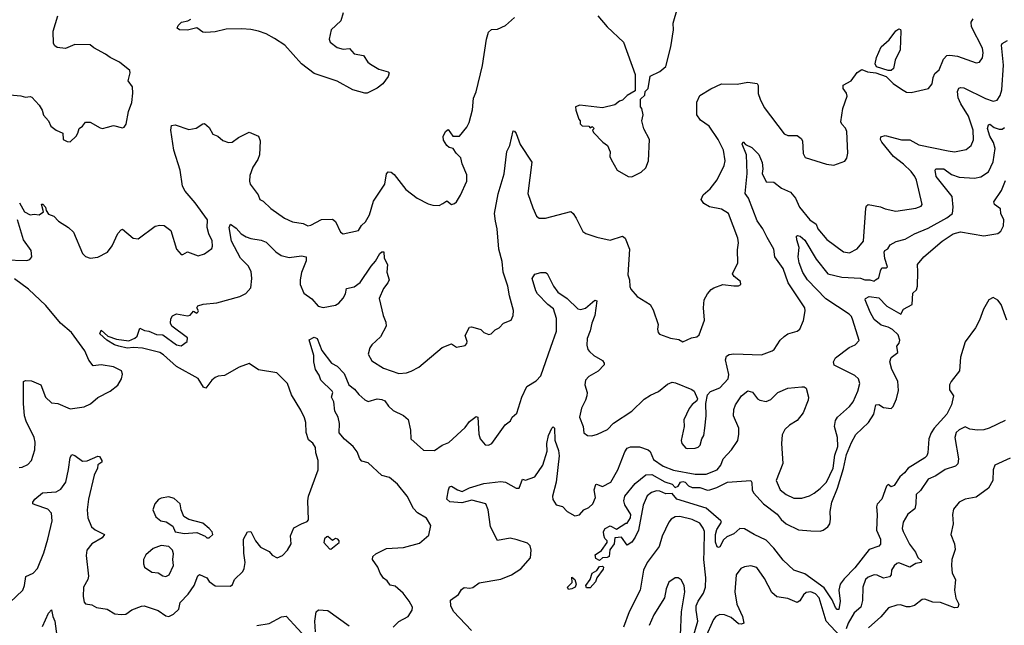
# Model space of a CAD drawing. Extents: x 1690054 to 1842981, y 782881 to 914114.
# Tile 504 of 656: x 1827698 to 1834078, y 792598 to 796520. Entities that reach past the tile are written whole.
import ezdxf

# ---------------------------------------------------------------- set-up
doc = ezdxf.new("R2010")
doc.units = 0

msp = doc.modelspace()

# ---------------------------------------------------------------- linework, layer by layer
at = {"layer": '0CON10XD'}
for points in [[(1831445, 796545.8), (1831505, 796473.3), (1831610, 796375), (1831686.7, 796165), (1831685, 796060), (1831635, 796030), (1831605, 796000), (1831585, 795992.5), (1831555, 795968.8), (1831475, 795950), (1831327, 795967), (1831300, 795955), (1831302.5, 795935), (1831320, 795875), (1831330, 795865), (1831330, 795845), (1831343.6, 795833.6), (1831385, 795830), (1831395, 795820), (1831408.3, 795828.3), (1831420, 795815), (1831410, 795805), (1831415, 795790), (1831477, 795727), (1831507.5, 795705), (1831523.3, 795665), (1831522.5, 795635), (1831530, 795615), (1831570, 795545), (1831640, 795505), (1831665, 795503.3), (1831725, 795532.5), (1831755, 795560), (1831772.5, 795605), (1831778.8, 795745), (1831743, 795813), (1831730, 795865), (1831737.5, 795905), (1831730, 795945), (1831720, 795955), (1831720, 796005), (1831748.3, 796031.7), (1831750, 796055), (1831770, 796075), (1831782.5, 796155), (1831846.1, 796183.9), (1831883.9, 796216.1), (1831917.8, 796345), (1831934.3, 796455), (1831932.7, 796497.3), (1831961.2, 796595)], [(1827634.6, 792745.4), (1827718.8, 792825), (1827730, 792855), (1827738.8, 792915), (1827785, 792934.5), (1827812.5, 792965), (1827855, 793068), (1827880, 793155), (1827907.5, 793275), (1827904.4, 793324.4), (1827880, 793350), (1827797.5, 793377.5), (1827783.3, 793385), (1827784, 793395), (1827795.6, 793415), (1827845, 793456.4), (1827935, 793462.2), (1827965, 793479.2), (1827997.1, 793525), (1828013.8, 793606.2), (1828024.4, 793685.6), (1828035, 793703.3), (1828055, 793698), (1828105, 793660.8), (1828135, 793663.1), (1828205, 793694.2), (1828215, 793691.2), (1828230, 793665), (1828230, 793655), (1828205, 793637.5), (1828202, 793615), (1828180.2, 793569.8), (1828143.1, 793415), (1828134.6, 793345.4), (1828139.6, 793295), (1828162.5, 793235), (1828186, 793216), (1828248, 793185), (1828232.9, 793165), (1828165.6, 793125), (1828133.3, 793085), (1828129.7, 793049.7), (1828144.1, 792915.9), (1828140, 792895), (1828112.5, 792845), (1828108.6, 792785), (1828115, 792747.5), (1828125, 792736.7), (1828165, 792730), (1828195, 792713.8), (1828265, 792702.9), (1828315, 792672), (1828355, 792667.5), (1828385, 792670), (1828425, 792698.6), (1828487.6, 792722.4), (1828505, 792724.4), (1828595, 792692.7), (1828645, 792659.4), (1828665, 792655.8), (1828695, 792669.2), (1828728.4, 792701.6), (1828736.9, 792745), (1828789.5, 792800.5), (1828828.8, 792855), (1828852.1, 792917.9), (1828862.2, 792927.8), (1828910.8, 792905), (1828925, 792881.9), (1828965, 792852.5), (1829065, 792851.2), (1829077, 792863), (1829090, 792895), (1829142.8, 792947.2), (1829152.2, 792965), (1829159.5, 793005), (1829149.6, 793065), (1829147.3, 793155), (1829175, 793204.3), (1829195.4, 793205.4), (1829225, 793145.8), (1829259.2, 793105), (1829315.4, 793075.4), (1829335, 793051.2), (1829365.9, 793034.1), (1829400.5, 793049.5), (1829433.3, 793085), (1829458.1, 793125), (1829452.3, 793177.7), (1829475, 793228.8), (1829524.2, 793255.8), (1829560.7, 793269.3), (1829569.3, 793280.7), (1829565.6, 793405), (1829570, 793435), (1829632.2, 793605), (1829632.1, 793665), (1829616.7, 793715), (1829615, 793750), (1829596.7, 793776.7), (1829568.9, 793798.9), (1829555, 793847.5), (1829551.7, 793911.7), (1829542.5, 793942.5), (1829520.3, 793990.3), (1829459.7, 794089.7), (1829432.9, 794165), (1829365, 794233.8), (1829245, 794253.3), (1829185, 794292.5), (1829121.1, 794268.9), (1829025, 794216), (1828985, 794212), (1828965, 794203.5), (1828942.1, 794185), (1828905, 794134.4), (1828889.3, 794139.3), (1828855.3, 794195.3), (1828713.1, 794273.1), (1828629.1, 794349.1), (1828605, 794364.1), (1828493.3, 794393.3), (1828435, 794398), (1828395, 794392.1), (1828341.2, 794405), (1828312, 794415), (1828262.9, 794445), (1828218, 794485), (1828225, 794510), (1828269.6, 794469.6), (1828325, 794451.1), (1828405, 794440), (1828443.2, 794456.8), (1828459.1, 794470.9), (1828477.5, 794522.5), (1828506.8, 794506.8), (1828535, 794502.9), (1828585, 794480.8), (1828625, 794479.2), (1828714.7, 794414.7), (1828745, 794407.1), (1828783.3, 794435), (1828785, 794460), (1828683.3, 794535), (1828676, 794555), (1828677.3, 794582.7), (1828688.3, 794601.7), (1828714, 794616), (1828785, 794603.1), (1828803, 794607), (1828825, 794632.5), (1828845, 794620), (1828853.3, 794625), (1828856.9, 794635), (1828846.2, 794655), (1828853.2, 794666.8), (1828886.9, 794676.9), (1828975, 794687.3), (1829125, 794726.4), (1829163.8, 794746.2), (1829195, 794783.8), (1829203.1, 794845), (1829198.3, 794888.3), (1829177.5, 794925), (1829129.5, 794975), (1829070.8, 795085), (1829055.5, 795174.5), (1829064, 795196), (1829099.6, 795169.6), (1829133.2, 795133.2), (1829165, 795114.2), (1829195, 795102.2), (1829262.9, 795092.9), (1829295, 795078.8), (1829356.7, 795016.7), (1829393, 794993), (1829445, 794980), (1829525, 794990), (1829553.3, 794985), (1829555, 794957.5), (1829525, 794883.3), (1829515.4, 794834.6), (1829514.5, 794805), (1829538.6, 794748.6), (1829591.8, 794711.8), (1829632, 794665), (1829665, 794655.6), (1829745, 794671.1), (1829766.2, 794683.8), (1829795, 794715.8), (1829810, 794745), (1829815, 794778.6), (1829865, 794790), (1829905, 794817.8), (1829975, 794922.9), (1830004.5, 794955.5), (1830030.8, 795005), (1830045, 795016.2), (1830056.7, 795016.7), (1830060.5, 794975), (1830080.8, 794935), (1830078, 794885), (1830092.9, 794835), (1830084.3, 794815), (1830055, 794778.8), (1830026.2, 794715), (1830053.1, 794605), (1830070.2, 794560.2), (1830072.5, 794535), (1830035, 794465.6), (1829978.8, 794415), (1829966.1, 794393.9), (1829956.2, 794355), (1829980, 794310), (1830055, 794264.3), (1830155, 794228.9), (1830205, 794233.8), (1830235.5, 794244.5), (1830285, 794270), (1830435, 794396.7), (1830495, 794420), (1830529.3, 794399.3), (1830585, 794411.1), (1830596.3, 794423.7), (1830597.9, 794435), (1830584.2, 794475.8), (1830611.7, 794528.3), (1830625, 794531.2), (1830665, 794521.2), (1830685, 794513.3), (1830705, 794493.8), (1830737.7, 794482.3), (1830753.6, 794486.4), (1830778.3, 794511.7), (1830805.6, 794524.4), (1830833.3, 794555), (1830882.5, 794575), (1830896.1, 794603.9), (1830897.3, 794637.3), (1830870.9, 794730.9), (1830860.6, 794795), (1830830, 794885), (1830823.8, 794953.8), (1830802.3, 795035), (1830791.8, 795165), (1830780.9, 795215), (1830774.5, 795265), (1830798.3, 795391.7), (1830837.2, 795522.8), (1830853.9, 795666.1), (1830873.8, 795705), (1830895, 795800), (1830905, 795797.5), (1830915, 795782.5), (1830941.7, 795711.7), (1831016.8, 795596.8), (1830991.5, 795395), (1831021.9, 795301.9), (1831047.6, 795247.6), (1831065, 795234.6), (1831105, 795233.8), (1831268.5, 795278.5), (1831285, 795266), (1831304.4, 795235), (1831347.9, 795147.9), (1831365.6, 795135.6), (1831438.3, 795111.7), (1831525, 795091.4), (1831605, 795117.1), (1831622, 795105), (1831649.4, 795035), (1831637.7, 794867.7), (1831650, 794835), (1831651.7, 794791.7), (1831658.8, 794775), (1831698.3, 794728.3), (1831782.5, 794675), (1831801.7, 794641.7), (1831834, 794545), (1831830, 794515), (1831834.4, 794494.4), (1831844, 794484), (1831915, 794457.5), (1831968.8, 794448.8), (1831995, 794433.8), (1832051.1, 794458.9), (1832085, 794466.9), (1832100.4, 794479.6), (1832134.3, 794575), (1832128, 794655), (1832133.8, 794705), (1832154, 794745), (1832177.9, 794772.1), (1832195.7, 794784.3), (1832255, 794806.2), (1832325, 794797.5), (1832355, 794797.5), (1832370, 794805), (1832367.5, 794825), (1832327, 794857), (1832317.5, 794875), (1832352, 794945), (1832348.6, 795028.6), (1832354.5, 795075), (1832351.2, 795105), (1832290.5, 795265), (1832245, 795292.2), (1832168.2, 795308.2), (1832130.5, 795330.5), (1832114.4, 795355), (1832127.1, 795385), (1832171.4, 795425), (1832216.7, 795483.3), (1832262.1, 795575), (1832269.3, 795605), (1832258, 795675), (1832223.6, 795745), (1832165, 795831.4), (1832110.2, 795870.2), (1832085.7, 795905), (1832085.6, 795985), (1832105, 796028.6), (1832176.6, 796073.4), (1832245, 796104), (1832347.4, 796102.6), (1832415, 796115.6), (1832476.2, 796106.2), (1832482, 796095), (1832482.8, 796042.8), (1832495.6, 796005), (1832522, 795952), (1832651.3, 795781.3), (1832675, 795770.6), (1832735, 795770), (1832761.7, 795751.7), (1832770, 795735), (1832773.9, 795653.9), (1832788.3, 795628.3), (1832925, 795584.4), (1832972.7, 795577.3), (1833045.6, 795604.4), (1833057.4, 795622.6), (1833063.1, 795655), (1833058.2, 795795), (1833048.7, 795818.7), (1833024.2, 795844.2), (1833019.5, 795859.5), (1833031.9, 795945), (1833060, 796025), (1833055.6, 796045), (1833032.9, 796075), (1833033, 796097), (1833086.5, 796123.5), (1833125, 796178.8), (1833155, 796198), (1833192.4, 796182.4), (1833245.2, 796175.2), (1833312.5, 796152.5), (1833357.6, 796107.6), (1833411.1, 796071.1), (1833445, 796051.2), (1833475, 796048.8), (1833587.5, 796075), (1833611.2, 796105), (1833617.5, 796145), (1833628.6, 796171.4), (1833656.4, 796195), (1833684.7, 796265.3), (1833705, 796287.5), (1833725, 796290.4), (1833775, 796282.9), (1833895, 796240.8), (1833916.7, 796245), (1833937.4, 796272.6), (1833941.9, 796305), (1833936.4, 796335), (1833864.3, 796475), (1833864, 796505), (1833876, 796525)], [(1827635, 796033.1), (1827705, 796028.1), (1827735, 796018.6), (1827765, 796023.8), (1827777.7, 796017.7), (1827825, 795966.7), (1827844, 795935), (1827851.8, 795901.8), (1827884.3, 795864.3), (1827899.8, 795829.8), (1827935, 795803.8), (1827977.5, 795785), (1827980, 795745), (1828005, 795731.2), (1828025, 795730), (1828064.2, 795765.8), (1828075.8, 795784.2), (1828082.5, 795815), (1828105, 795831.2), (1828125, 795857.5), (1828155, 795856.2), (1828218.8, 795818.8), (1828235, 795815.8), (1828267.5, 795825), (1828305, 795834.2), (1828365, 795818.8), (1828375.9, 795824.1), (1828387.3, 795842.7), (1828404, 795925), (1828425.5, 795984.5), (1828430.8, 796045), (1828428, 796085), (1828400, 796125), (1828413.3, 796175), (1828410.7, 796190.7), (1828345, 796245.8), (1828284.5, 796274.5), (1828255, 796296.7), (1828177.5, 796337.5), (1828155, 796357.1), (1828055, 796358.8), (1827995, 796333.8), (1827940.5, 796340.5), (1827925, 796350), (1827918, 796365), (1827914.3, 796445), (1827944.2, 796545.8)], [(1828945, 795087.5), (1828923.6, 795133.6), (1828912.5, 795175), (1828914.4, 795225), (1828835.6, 795335), (1828770.2, 795410.2), (1828752.6, 795442.6), (1828737.9, 795545), (1828697.5, 795675), (1828678, 795805), (1828682.5, 795835), (1828705, 795838.8), (1828795, 795810), (1828842.3, 795817.7), (1828885, 795846.7), (1828895, 795847.5), (1828925, 795822.5), (1828949.5, 795779.5), (1828982.5, 795765), (1829015, 795738.8), (1829050, 795725), (1829075, 795726.2), (1829115, 795758), (1829185, 795792.5), (1829245.6, 795765.6), (1829256.9, 795735), (1829252.5, 795645), (1829241.5, 795615), (1829209.4, 795565), (1829189.1, 795510.9), (1829186.9, 795475), (1829191.9, 795455), (1829242.9, 795385), (1829253.1, 795355), (1829275, 795344.5), (1829325, 795297.8), (1829413.8, 795233.8), (1829465, 795211.1), (1829535, 795200), (1829565, 795184.2), (1829585, 795188.6), (1829653.6, 795226.4), (1829725, 795228.6), (1829745, 795213.8), (1829777.1, 795145), (1829795, 795132.2), (1829893.8, 795155), (1829913.2, 795186.8), (1829938, 795212), (1829963.8, 795256.2), (1829991.1, 795345), (1830064.3, 795455), (1830075, 795522.5), (1830085.6, 795534.4), (1830105, 795533.1), (1830125, 795516.9), (1830200.7, 795420.7), (1830274.5, 795364.5), (1830345, 795327.5), (1830375, 795320), (1830415, 795316.2), (1830440.8, 795329.2), (1830465, 795346.7), (1830495, 795323.8), (1830515, 795329.2), (1830529.1, 795340.9), (1830555, 795383.3), (1830594.4, 795475), (1830595.6, 795515), (1830565, 795586.7), (1830556, 795626), (1830526, 795655), (1830506.2, 795685), (1830481.7, 795691.7), (1830466.7, 795705), (1830445, 795740), (1830443, 795763), (1830457.5, 795795), (1830475, 795810), (1830505, 795766), (1830547.5, 795765), (1830595.5, 795824.5), (1830610.8, 795855), (1830633, 795937), (1830638.8, 796011.2), (1830655, 796052.5), (1830697.4, 796222.6), (1830721.9, 796395), (1830735, 796440), (1830755, 796456), (1830795, 796458.8), (1830845, 796483.3), (1830905, 796533.3)], [(1829794.4, 796565), (1829777.9, 796512.1), (1829716.1, 796453.9), (1829703.8, 796395), (1829710, 796375), (1829755, 796340), (1829795, 796330), (1829835, 796333.8), (1829865, 796299.5), (1829925, 796288.8), (1829954.4, 796244.4), (1829971.2, 796231.2), (1830025, 796200), (1830085, 796182.5), (1830092.5, 796175), (1830085, 796152.5), (1830050, 796105), (1830014.1, 796075.9), (1829950, 796045), (1829935, 796043.8), (1829855.7, 796065.7), (1829755, 796122.5), (1829605, 796172.5), (1829525, 796233.3), (1829415.6, 796355), (1829349.4, 796399.4), (1829295, 796427.7), (1829244.4, 796445.6), (1829195, 796457.5), (1829138, 796462), (1829035, 796458.6), (1828965, 796440.8), (1828905, 796436.9), (1828885, 796440), (1828845, 796466.9), (1828785, 796452), (1828733.9, 796453.9), (1828717.5, 796465), (1828725, 796482.5), (1828747.5, 796505), (1828787.3, 796512.7), (1828805.9, 796524.1)], [(1833325, 796190.7), (1833249.2, 796215), (1833241.1, 796235), (1833250, 796275), (1833279.6, 796345), (1833331.1, 796388.9), (1833375, 796448.6), (1833395, 796461.2), (1833405, 796456.7), (1833408, 796445), (1833402.3, 796325), (1833371.5, 796258.5), (1833360.9, 796205), (1833345, 796190.8), (1833325, 796190.7)], [(1833715, 795671.5), (1833755, 795663.5), (1833830.7, 795679.3), (1833864.2, 795705), (1833878.9, 795741.1), (1833875.3, 795805), (1833846.2, 795895), (1833796.2, 795975), (1833778.4, 796015), (1833775.4, 796054.6), (1833784.1, 796075.9), (1833795, 796081.5), (1833815, 796079.6), (1833955, 796010), (1834005, 795991.8), (1834031.9, 795998.1), (1834051.2, 796028.8), (1834061.1, 796065), (1834073.5, 796225), (1834059.4, 796355), (1834065, 796366), (1834097.5, 796385)], [(1830626.2, 792565), (1830508.3, 792688.3), (1830492, 792725), (1830489.3, 792760.7), (1830541.7, 792798.3), (1830560.7, 792829.3), (1830578.3, 792841.7), (1830615, 792837.5), (1830635, 792843.3), (1830675, 792874), (1830815, 792895.7), (1830885, 792924.6), (1830945, 792963.3), (1831007.5, 793035), (1831013.2, 793085), (1831005, 793112.5), (1830988.9, 793128.9), (1830920.5, 793150.5), (1830875, 793161.5), (1830795, 793147.5), (1830749.2, 793235), (1830734.2, 793345), (1830717.7, 793385), (1830628, 793408), (1830561.9, 793391.9), (1830485, 793398.2), (1830465.7, 793415), (1830476.2, 793475), (1830484, 793495), (1830495, 793500), (1830535, 793474.2), (1830565, 793464.3), (1830612.4, 793487.6), (1830705, 793516.8), (1830815, 793528.9), (1830845, 793525.5), (1830915, 793485.8), (1830933.9, 793486.1), (1830955, 793543.8), (1830975, 793536.9), (1831035, 793559.5), (1831088.8, 793635), (1831116.1, 793725), (1831114.2, 793775), (1831123.5, 793826.5), (1831145, 793874.3), (1831155, 793882.5), (1831164.4, 793874.4), (1831166.4, 793796.4), (1831189.3, 793729.3), (1831194.6, 793695), (1831174.7, 793525.3), (1831150.6, 793435), (1831152.6, 793412.6), (1831175, 793378.8), (1831215, 793367.5), (1831244.4, 793334.4), (1831295, 793306.7), (1831325.8, 793314.2), (1831354.2, 793345.8), (1831385, 793361.2), (1831411.2, 793385), (1831429.2, 793425), (1831420.9, 793475), (1831430.5, 793509.5), (1831435, 793512.5), (1831475, 793496), (1831527.5, 793525), (1831574.5, 793605), (1831618.1, 793721.9), (1831634, 793746), (1831656, 793754), (1831713.5, 793753.5), (1831770.8, 793735), (1831783.4, 793723.4), (1831805, 793672.1), (1831867.8, 793627.8), (1831935, 793602.1), (1832075, 793576.7), (1832145, 793576.7), (1832216.7, 793605), (1832242.1, 793635), (1832257.1, 793675), (1832310.6, 793735), (1832350.5, 793795), (1832358.2, 793835), (1832357.5, 793875), (1832322.9, 793955), (1832325.8, 793995), (1832337.1, 794025), (1832375.5, 794084.5), (1832415, 794117.1), (1832446.8, 794106.8), (1832478.8, 794065), (1832493.3, 794055), (1832535, 794047.1), (1832565, 794060), (1832611.2, 794105), (1832675, 794134), (1832765, 794143.3), (1832781.7, 794141.7), (1832793, 794133), (1832808.8, 794075), (1832808, 794055), (1832774, 793975), (1832736.2, 793925), (1832685, 793893.1), (1832655, 793865.6), (1832638.6, 793831.4), (1832633.8, 793775), (1832641.9, 793645), (1832598.8, 793535), (1832624.5, 793474.5), (1832665.4, 793445.4), (1832715, 793421.9), (1832765, 793422.2), (1832815, 793437.3), (1832845, 793454.5), (1832885, 793483.6), (1832925, 793525.4), (1832968.3, 793615), (1832980.4, 793699.6), (1832998.4, 793755), (1832997.3, 793815), (1832978.5, 793885), (1832983.5, 793925), (1832996.9, 793945), (1833074.2, 794015), (1833098.6, 794045), (1833128.9, 794115), (1833141.4, 794165), (1833133.8, 794195), (1833110, 794215), (1832975, 794283.3), (1832972, 794305), (1832985, 794331.2), (1833072.4, 794397.6), (1833111.9, 794415), (1833137.6, 794442.4), (1833097.3, 794575), (1833087.7, 794597.7), (1833073.1, 794613.1), (1832922, 794712), (1832802.2, 794835), (1832772.9, 794882.9), (1832748.3, 794945), (1832743.1, 794985), (1832747.8, 795045), (1832732.5, 795095), (1832731.5, 795118.5), (1832737.5, 795122.5), (1832755, 795118.2), (1832785, 795091.5), (1832859.2, 794969.2), (1832934.8, 794874.8), (1833025, 794852.5), (1833145, 794845.9), (1833175, 794834.6), (1833205.6, 794835.6), (1833235, 794827.5), (1833242.5, 794835), (1833265, 794847.5), (1833275.4, 794894.6), (1833285, 794912), (1833315, 794913.1), (1833320.6, 794919.4), (1833303.1, 794973.1), (1833300, 795015), (1833304.6, 795025.4), (1833323.1, 795036.9), (1833337.5, 795062.5), (1833377.1, 795082.9), (1833435, 795097.9), (1833495, 795132.9), (1833585, 795170.7), (1833705, 795236), (1833741.1, 795265), (1833746, 795305), (1833740.5, 795375), (1833636.1, 795505), (1833630.8, 795545), (1833635, 795553.3), (1833685, 795555.3), (1833736.7, 795516.7), (1833785, 795500), (1833884.7, 795494.7), (1833925, 795503.3), (1833975.6, 795535), (1834005, 795598.8), (1834018.9, 795685), (1834008.6, 795725), (1833984.5, 795765.5), (1833969.2, 795815), (1833975, 795840), (1833985, 795842.9), (1834012.4, 795822.4), (1834045, 795812), (1834065, 795811.5), (1834078.4, 795821.6)], [(1830117.1, 792585), (1830155, 792622.9), (1830216.2, 792655), (1830242, 792695), (1830242.5, 792715), (1830221.9, 792755), (1830183.5, 792805), (1830130.9, 792850.9), (1830097.8, 792857.8), (1830078.9, 792885), (1830055, 792903.1), (1830033.5, 792935), (1830019.4, 792975), (1829985, 793023.3), (1829987, 793043), (1830005, 793060), (1830075, 793094.4), (1830185, 793101.2), (1830289.5, 793130.5), (1830348.8, 793181.2), (1830362.5, 793245), (1830335, 793291.5), (1830276.5, 793326.5), (1830250.5, 793355), (1830208.4, 793435), (1830145, 793512.9), (1830095, 793555.7), (1830045, 793567.5), (1829955, 793650.4), (1829915, 793660.9), (1829900.9, 793675), (1829885, 793720.8), (1829858.5, 793755), (1829803.1, 793803.1), (1829767.5, 793845), (1829769.7, 793905), (1829760.9, 793945), (1829739.5, 793985), (1829733.8, 794045), (1829718.9, 794075), (1829727.2, 794105), (1829723.2, 794115), (1829650, 794185), (1829638.8, 794218.8), (1829615.4, 794255.4), (1829602.9, 794305), (1829604.4, 794345), (1829574.2, 794445.8), (1829605, 794464), (1829625.5, 794455.5), (1829655, 794378), (1829718.1, 794295), (1829755, 794277.1), (1829799.5, 794229.5), (1829830, 794155), (1829867, 794127), (1829895, 794092.5), (1829935, 794057.1), (1829955, 794048.1), (1830015, 794064.3), (1830045, 794060.6), (1830065, 794050.8), (1830087.6, 794017.6), (1830118.3, 793988.3), (1830185, 793956.7), (1830215, 793930), (1830231.2, 793861.2), (1830233.3, 793805), (1830315, 793732.7), (1830385, 793730.8), (1830435, 793765.6), (1830478.9, 793781.1), (1830585, 793878.6), (1830612.4, 793917.6), (1830655, 793951.2), (1830665.8, 793945), (1830673.3, 793835), (1830682.5, 793805), (1830715, 793766.7), (1830735, 793763.8), (1830756.2, 793775), (1830843.3, 793896.7), (1830878.2, 793921.8), (1830890, 793945), (1830919.2, 793970.8), (1830951.5, 794075), (1830983.3, 794145), (1831045, 794181.5), (1831075.8, 794214.2), (1831139.7, 794400.3), (1831177, 794503), (1831176.1, 794585), (1831157.8, 794647.8), (1831120.7, 794675), (1831053.9, 794745), (1831041.8, 794765), (1831018.8, 794845), (1831035, 794872.5), (1831075, 794882.5), (1831105, 794882.5), (1831116.4, 794876.4), (1831157.1, 794795), (1831185.4, 794755.4), (1831245, 794714.3), (1831315, 794647.5), (1831335, 794644.2), (1831365, 794652), (1831425, 794703.3), (1831438.6, 794698.6), (1831425.4, 794605), (1831404.4, 794555), (1831394.5, 794505.5), (1831375.8, 794455), (1831372.7, 794412.7), (1831378.8, 794385), (1831390.3, 794370.3), (1831418.8, 794345), (1831473.5, 794313.5), (1831485.8, 794295), (1831484.2, 794285), (1831445.3, 794244.7), (1831385, 794209.2), (1831364.2, 794185), (1831360, 794155), (1831375.8, 794105), (1831372, 794085), (1831364, 794055), (1831337.5, 794005), (1831325.8, 793945), (1831349.2, 793885), (1831354.2, 793845), (1831377.6, 793827.6), (1831405, 793824.4), (1831442.5, 793835), (1831505.8, 793865), (1831545, 793907.1), (1831664, 793985), (1831745, 794061.9), (1831785, 794089.4), (1831837.8, 794112.2), (1831895, 794159.2), (1831925, 794171.9), (1831948.3, 794168.3), (1832054.1, 794124.1), (1832067.5, 794115), (1832090, 794065), (1832085, 794052.5), (1832055, 794028), (1832035, 794002), (1832002, 793928), (1832004.4, 793885), (1831983.6, 793795), (1831988.1, 793775), (1832015, 793745.8), (1832025, 793742.9), (1832075, 793744.3), (1832095, 793752), (1832106.3, 793763.7), (1832117.8, 793805), (1832132, 793828), (1832137.1, 793875), (1832146, 793954), (1832144.3, 794035), (1832155, 794090), (1832175, 794111.4), (1832235, 794136.9), (1832289.5, 794195), (1832292, 794222), (1832272.3, 794317.7), (1832278.8, 794341.2), (1832295, 794350.8), (1832325, 794356.7), (1832505, 794350), (1832573.3, 794375), (1832587.5, 794385), (1832626.2, 794443.8), (1832651.5, 794468.5), (1832675.4, 794484.6), (1832736.1, 794503.9), (1832752, 794515), (1832777.3, 794572.7), (1832788.6, 794635), (1832785.7, 794655), (1832676.3, 794816.3), (1832645, 794908), (1832592, 794985), (1832584.4, 795035), (1832540.3, 795110.3), (1832513.3, 795165), (1832476.6, 795216.6), (1832420.4, 795365), (1832398.5, 795395), (1832410.8, 795525), (1832407.3, 795645), (1832379.2, 795715), (1832385, 795730), (1832401.3, 795711.3), (1832442.4, 795692.4), (1832486.9, 795646.9), (1832508.2, 795595), (1832514, 795555), (1832509.2, 795525), (1832535, 795470.7), (1832585, 795466.9), (1832635, 795428.9), (1832692.4, 795402.4), (1832724.3, 795365), (1832751.1, 795305), (1832817.1, 795225), (1832858.2, 795195), (1832870, 795165), (1832927, 795097), (1833035, 795016.9), (1833075, 795010), (1833123.7, 795036.3), (1833165, 795086.7), (1833181.2, 795298.8), (1833185.3, 795314.7), (1833195, 795322.9), (1833275, 795308.6), (1833305, 795295.6), (1833375, 795281.1), (1833505, 795298.6), (1833538.2, 795311.8), (1833545, 795322.5), (1833509.9, 795479.9), (1833498.8, 795505), (1833475, 795536.5), (1833425, 795584.5), (1833360.9, 795635), (1833285, 795726.7), (1833275.5, 795745), (1833278.3, 795761.7), (1833305, 795770.5), (1833412.6, 795742.6), (1833465, 795741.4), (1833525, 795710), (1833715, 795671.5)], [(1831685, 793168), (1831665, 793136.2), (1831635, 793117.5), (1831598.3, 793168.3), (1831554.6, 793165.4), (1831548.9, 793125), (1831522.8, 793087.2), (1831516.7, 793043.3), (1831505, 793036.5), (1831475, 793035.8), (1831455, 793018.5), (1831431.3, 793031.3), (1831426.4, 793053.6), (1831467.1, 793082.9), (1831505.3, 793134.7), (1831505.3, 793145.3), (1831490.3, 793160.3), (1831482.6, 793182.6), (1831481, 793205), (1831490.7, 793225), (1831525, 793243.1), (1831565, 793220.8), (1831625, 793260), (1831635, 793260), (1831656, 793295), (1831658, 793315), (1831618, 793378), (1831612.5, 793405), (1831619, 793435), (1831685, 793516.5), (1831755, 793571.8), (1831795, 793574.7), (1831878.1, 793528.1), (1831925, 793511.8), (1831945, 793491.4), (1831965, 793499.7), (1831980, 793525), (1831995, 793529.4), (1832010.4, 793525), (1832031.3, 793501.3), (1832055, 793490), (1832105, 793490.7), (1832155, 793472.2), (1832170, 793475), (1832215, 793489.5), (1832285, 793525.7), (1832435, 793535.8), (1832442.9, 793522.9), (1832444.7, 793475), (1832453.4, 793455), (1832517.5, 793385), (1832607, 793317), (1832632.2, 793282.2), (1832665, 793255.9), (1832745, 793215.9), (1832825, 793208.7), (1832885, 793207.8), (1832905, 793213.1), (1832934.2, 793235), (1832946.9, 793255), (1832951.9, 793285), (1832948.5, 793335), (1832959.7, 793395), (1832996.5, 793485), (1833036.2, 793613.8), (1833055.1, 793705), (1833087.2, 793782.8), (1833115.3, 793834.7), (1833198.8, 793911.2), (1833231.8, 793965), (1833244.5, 794025.5), (1833265, 794027.8), (1833295, 794008.7), (1833345, 794002.7), (1833357.8, 794015), (1833380, 794065), (1833391.5, 794118.5), (1833388.7, 794178.7), (1833349.6, 794255), (1833335.6, 794305), (1833345, 794332), (1833387.1, 794365), (1833380.5, 794405), (1833395.6, 794424.4), (1833400.2, 794445), (1833389.3, 794479.3), (1833353.1, 794513.1), (1833325, 794529.7), (1833280.8, 794540.8), (1833235, 794579.4), (1833208.2, 794625), (1833176, 794705), (1833177.5, 794715), (1833203.1, 794726.9), (1833265, 794718.9), (1833315.7, 794665.7), (1833407.5, 794612.5), (1833425, 794646), (1833480, 794675), (1833485, 794750), (1833508.5, 794771.5), (1833516.4, 794793.6), (1833517.6, 794887.6), (1833516, 794935), (1833555.5, 794985), (1833674.5, 795085), (1833746.7, 795133.3), (1833795, 795145.3), (1833945, 795120.4), (1834035, 795136.2), (1834055, 795150.8), (1834072.6, 795185), (1834074.7, 795225), (1834054.5, 795265), (1834052.9, 795295), (1834015, 795322.9), (1834010.3, 795339.7), (1834059.4, 795415), (1834085, 795478)], [(1827695.7, 795335), (1827729.2, 795275), (1827765, 795256.2), (1827791.2, 795261.2), (1827825, 795255.8), (1827853.3, 795275), (1827840, 795325), (1827847.5, 795325), (1827866.2, 795305), (1827870, 795285), (1827885, 795260), (1827918.5, 795248.5), (1827950, 795215), (1828015, 795174), (1828046.2, 795145), (1828106, 795005), (1828125, 794986), (1828153.9, 794976.1), (1828205, 794981.2), (1828267.5, 795015), (1828296.2, 795055), (1828334, 795135), (1828355, 795160), (1828365, 795163.8), (1828434.2, 795104.2), (1828465, 795100), (1828575, 795183.8), (1828605, 795190), (1828635, 795186.2), (1828677.5, 795155), (1828713.2, 795033.2), (1828745, 794999.4), (1828755, 794998.6), (1828785, 795016.7), (1828855, 794990), (1828895, 795002.9), (1828942.5, 795037.5), (1828947.5, 795052.5), (1828945, 795087.5)], [(1827594.4, 794965.6), (1827745, 794961.2), (1827763.6, 794966.4), (1827776.4, 794983.6), (1827773.3, 795025), (1827723.6, 795093.6), (1827683.6, 795225)], [(1827695, 793620.6), (1827715, 793622.5), (1827750.9, 793639.1), (1827774.5, 793665.5), (1827796.3, 793733.7), (1827798.8, 793785), (1827792.1, 793815), (1827739.5, 793919.5), (1827728.2, 793955), (1827721.8, 794035), (1827722.7, 794177.3), (1827735, 794183.3), (1827775, 794180.8), (1827834.3, 794154.3), (1827865.8, 794075), (1827905, 794038.6), (1827945, 794034), (1828025, 793999.1), (1828115, 794013.5), (1828156.7, 794033.3), (1828205, 794073.1), (1828283.8, 794115), (1828335, 794154.2), (1828358.6, 794195), (1828363.8, 794223.8), (1828356.7, 794245), (1828305, 794272.9), (1828225, 794284.3), (1828175, 794278), (1828145.6, 794315.6), (1828119.4, 794375), (1828033.5, 794493.5), (1827963.5, 794555), (1827868.1, 794668.1), (1827755, 794774.5), (1827665, 794842.5)], [(1834093.3, 794575), (1834057.3, 794675), (1834035, 794704.2), (1834005, 794720.8), (1833978.6, 794705), (1833943.6, 794645), (1833917.3, 794575), (1833890.9, 794525), (1833825, 794434.2), (1833794.5, 794335), (1833787.8, 794245), (1833732.9, 794177.1), (1833723.7, 794156.3), (1833723.7, 794123.7), (1833748.5, 794085), (1833735.6, 794025), (1833704.6, 793965), (1833623.3, 793875), (1833605, 793845.5), (1833589.8, 793805), (1833582.9, 793715), (1833575.7, 793695), (1833562.5, 793682.5), (1833454.5, 793615.5), (1833431.3, 793585), (1833400.4, 793559.6), (1833365, 793503.6), (1833345, 793493.8), (1833325, 793508.8), (1833315, 793500), (1833284.1, 793415.9), (1833255, 793381.4), (1833250, 793365), (1833253.9, 793315), (1833248.9, 793215), (1833276, 793155), (1833275, 793123.3), (1833265, 793111.1), (1833201.7, 793088.3), (1833110.1, 792969.9), (1833040.1, 792899.9), (1833015.3, 792865), (1833004.7, 792825), (1833013.6, 792755), (1833005, 792700), (1832995, 792701.2), (1832985, 792714.2), (1832962.4, 792762.4), (1832911.2, 792841.2), (1832785, 792931.7), (1832715, 792954.6), (1832645, 793020), (1832585, 793097.3), (1832535, 793148.7), (1832457.1, 793185), (1832393.7, 793223.7), (1832365, 793224), (1832325, 793190.9), (1832279.8, 793170.2), (1832258.8, 793151.2), (1832235, 793106.7), (1832225, 793102.5), (1832216.4, 793106.4), (1832205.7, 793135.7), (1832206.2, 793186.2), (1832215, 793218.1), (1832245.6, 793265), (1832241.4, 793275), (1832146.4, 793356.4), (1831955, 793414.8), (1831925, 793451.8), (1831885, 793450.4), (1831845, 793467.3), (1831825, 793469.1), (1831791.5, 793458.5), (1831764.4, 793435.6), (1831737.1, 793375), (1831707.5, 793215), (1831685, 793168)], [(1834083.3, 793925), (1833978.8, 793875), (1833945, 793863.6), (1833905, 793860.8), (1833855, 793869.1), (1833825, 793883.2), (1833785, 793864.5), (1833765, 793845.8), (1833758.1, 793815), (1833780, 793675), (1833776.6, 793643.4), (1833760.9, 793629.1), (1833695, 793606.2), (1833633.6, 793566.4), (1833584.6, 793545), (1833535, 793470.6), (1833507.8, 793445), (1833505.5, 793385), (1833497.8, 793352.2), (1833452.6, 793317.4), (1833423.5, 793265), (1833416.7, 793225), (1833421.7, 793205), (1833464.4, 793124.4), (1833502.6, 793072.6), (1833516.8, 793036.8), (1833541.2, 793015), (1833540, 793005), (1833505, 792999.2), (1833465, 792974.6), (1833395, 793002.1), (1833381.3, 792998.7), (1833365, 792982.5), (1833347.8, 792955), (1833344.6, 792925), (1833335, 792911.8), (1833295, 792903.1), (1833255, 792923.5), (1833235, 792925.5), (1833195, 792908.9), (1833178.5, 792895), (1833160.4, 792845), (1833158.1, 792758.1), (1833148.9, 792715), (1833105, 792679.1), (1833067.2, 792612.8), (1833054.2, 792575)], [(1834115, 793679.4), (1834016.7, 793635), (1834005.8, 793604.2), (1834003.1, 793535), (1833974.4, 793485.6), (1833895, 793427.5), (1833825, 793414.2), (1833786.2, 793395), (1833748.9, 793351.1), (1833741.8, 793315), (1833745.5, 793254.5), (1833732, 793185), (1833754.3, 793125), (1833758.7, 793088.7), (1833738.1, 793025), (1833735.3, 792984.7), (1833740.8, 792935), (1833760.9, 792895), (1833754.1, 792825), (1833763.5, 792773.5), (1833783.9, 792735), (1833777.1, 792712.9), (1833755, 792711.9), (1833665, 792746.5), (1833615, 792747.8), (1833563.2, 792766.8), (1833545, 792764.2), (1833495, 792727.1), (1833465, 792716.7), (1833445, 792716.9), (1833405, 792730), (1833380.9, 792729.1), (1833328.3, 792711.7), (1833277.9, 792652.1), (1833198.9, 792581.1)], [(1828925, 793163.8), (1828948.8, 793185), (1828945, 793202.5), (1828926.7, 793225), (1828885, 793258.8), (1828795, 793283.8), (1828762.3, 793302.3), (1828743.3, 793345), (1828738.6, 793385), (1828699.3, 793419.3), (1828665, 793430), (1828615, 793421.4), (1828597.6, 793412.4), (1828574, 793385), (1828560, 793345), (1828580.9, 793300.9), (1828612.5, 793275), (1828647.7, 793267.7), (1828690, 793240), (1828705, 793202.5), (1828765, 793192), (1828845, 793200), (1828900, 793175), (1828910, 793165), (1828925, 793163.8)], [(1832058, 792505), (1832093, 792625), (1832080.6, 792695), (1832081.1, 792725), (1832093.3, 792755), (1832129.4, 792805), (1832141.1, 792845), (1832144.2, 792905), (1832130.5, 793025), (1832133.1, 793076.9), (1832135.3, 793205), (1832127.6, 793227.6), (1832105, 793260), (1832055, 793283.1), (1831975, 793301.8), (1831945, 793299.5), (1831919.2, 793285), (1831903.3, 793265), (1831861.8, 793175), (1831841.4, 793108.6), (1831764.7, 793005.3), (1831740, 792955), (1831717.7, 792825), (1831647.5, 792685), (1831609.7, 792585)], [(1829715, 793090), (1829767.5, 793135), (1829767.5, 793145), (1829760, 793155), (1829745, 793160), (1829725, 793147.5), (1829695, 793172.5), (1829688.3, 793171.7), (1829673, 793157), (1829669.4, 793135), (1829705, 793093.3), (1829715, 793090)], [(1828645, 792914.3), (1828665.5, 792924.5), (1828694.4, 792985), (1828690.6, 793025), (1828695, 793060), (1828687.5, 793085), (1828665, 793107.5), (1828615, 793113.8), (1828562.5, 793095), (1828515, 793053.3), (1828499.2, 793025), (1828500.8, 792995), (1828506.7, 792975), (1828555, 792941.2), (1828595, 792938.6), (1828625, 792918), (1828645, 792914.3)], [(1831395, 792839.5), (1831371.1, 792841.1), (1831365.5, 792855), (1831394.5, 792895), (1831408.1, 792935), (1831437.2, 792952.8), (1831455, 792978.6), (1831475, 792980.6), (1831480.6, 792975), (1831478.9, 792961.1), (1831438.6, 792905), (1831429.6, 792880.4), (1831395, 792839.5)], [(1833045, 792494.4), (1832923.7, 792623.7), (1832877.8, 792775), (1832855, 792802.5), (1832825, 792815.3), (1832795, 792810), (1832775.8, 792795), (1832753.2, 792756.8), (1832735, 792745.8), (1832675, 792770.5), (1832605, 792781.9), (1832570.5, 792810.5), (1832525, 792901.2), (1832475, 792973.3), (1832435, 792984), (1832395, 792977.1), (1832370.8, 792965), (1832340.6, 792925), (1832331.2, 792815), (1832344.7, 792735), (1832382.5, 792655), (1832389.2, 792610.8), (1832375.7, 792604.3), (1832355, 792608), (1832307.8, 792647.8), (1832265, 792664.7), (1832235, 792667.7), (1832208.9, 792655), (1832193.9, 792636.1), (1832140.4, 792515)], [(1831255, 792830), (1831247.5, 792845), (1831277.1, 792875), (1831275, 792910), (1831295, 792894.2), (1831302.9, 792865), (1831296.9, 792845), (1831275, 792833.2), (1831255, 792830)], [(1831980.4, 792535), (1831987.3, 792685), (1832008.1, 792815), (1832004, 792855), (1831985, 792893.3), (1831965, 792905.8), (1831944.4, 792905.6), (1831905, 792876.2), (1831885.8, 792835), (1831875.8, 792775), (1831806.5, 792665), (1831775.9, 792595.9)], [(1827845, 792590), (1827885, 792676.7), (1827905, 792697.5), (1827912, 792655), (1827925.5, 792625), (1827942.5, 792495)], [(1829615.7, 792555), (1829610.6, 792625), (1829618.8, 792685), (1829635, 792698), (1829695, 792694.2), (1829833.8, 792593.8)], [(1829234, 792596), (1829315, 792608.8), (1829395, 792653.8), (1829425, 792656.7), (1829575, 792493.8)]]:
    msp.add_lwpolyline(points, dxfattribs=at)

doc.saveas('drawing.dxf')
